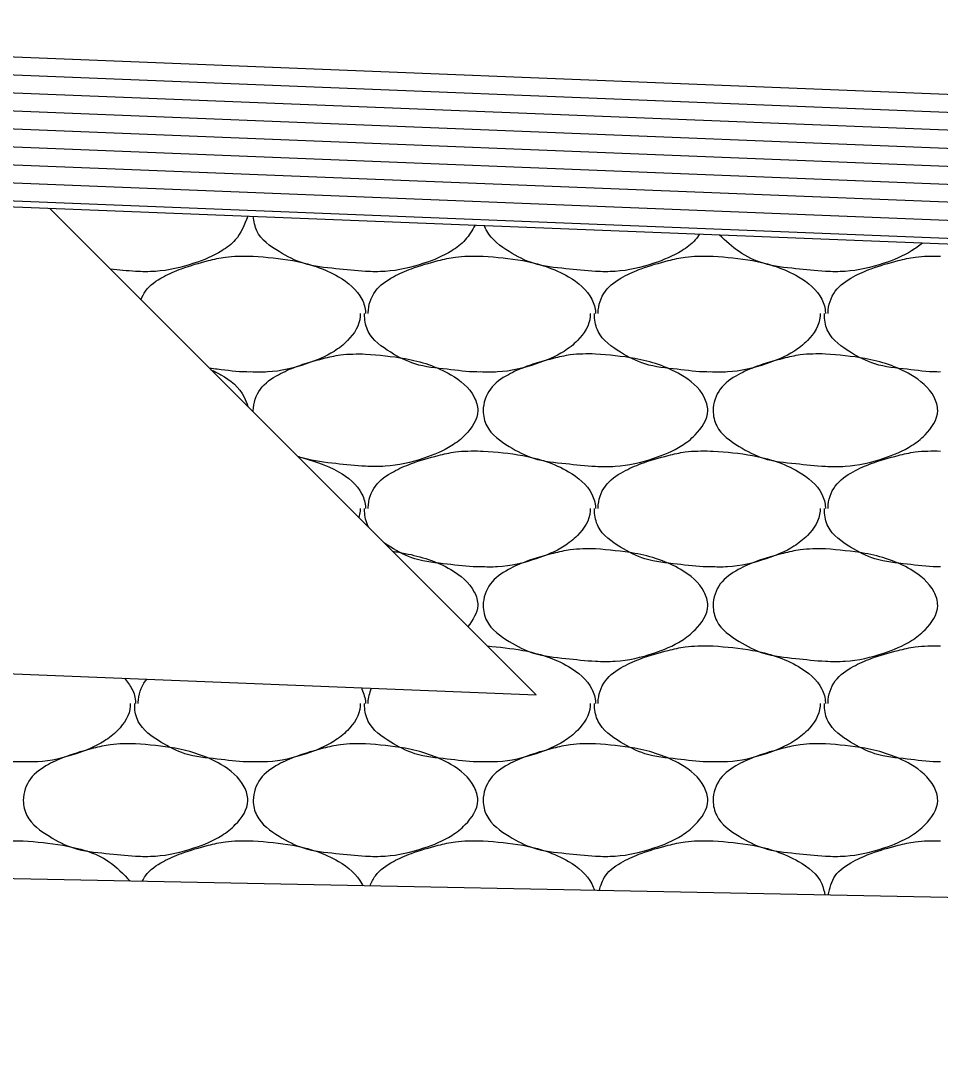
# Model space of a CAD drawing. Extents: x 1364961 to 1365294, y 367927 to 368034.
# Drawn here: x 1365058.266 to 1365060.314, y 367997.029 to 367999.324 of the extents above; entities that cross this region are included whole.
import ezdxf

# ---------------------------------------------------------------- set-up
doc = ezdxf.new("R2010")
doc.units = 0
doc.layers.add('Default', color=7, linetype='Continuous')

msp = doc.modelspace()

# ---------------------------------------------------------------- linework, layer by layer
at = {"layer": 'Default'}
for p, q in [((1365056.2271, 367999.3242), (1365065.9662, 367998.9357)), ((1365056.2263, 367999.2842), (1365066.0082, 367998.8937)), ((1365056.2255, 367999.2442), (1365066.0492, 367998.8527)), ((1365056.2247, 367999.2041), (1365066.0912, 367998.8107)), ((1365056.2239, 367999.1641), (1365066.1332, 367998.7687)), ((1365055.9802, 367999.1337), (1365066.1752, 367998.7267)), ((1365055.9782, 367999.0937), (1365066.2162, 367998.6857)), ((1365055.9772, 367999.0537), (1365066.2582, 367998.6437)), ((1365055.9752, 367999.0137), (1365066.3002, 367998.6017)), ((1365055.9752, 367999.0007), (1365066.3142, 367998.5877)), ((1365058.3302, 367998.9067), (1365059.4142, 367997.8227)), ((1365058.7782, 367998.7997), (1365058.7842, 367998.7997)), ((1365059.2902, 367998.7997), (1365059.2962, 367998.7997)), ((1365059.8022, 367998.7997), (1365059.8082, 367998.7997)), ((1365059.2902, 367998.3657), (1365059.2962, 367998.3657)), ((1365059.8022, 367998.3657), (1365059.8082, 367998.3657)), ((1365055.9672, 367997.9617), (1365059.4142, 367997.8227)), ((1365059.8022, 367997.9317), (1365059.8082, 367997.9317)), ((1365058.2662, 367997.4977), (1365058.2722, 367997.4977)), ((1365058.7782, 367997.4977), (1365058.7842, 367997.4977)), ((1365059.2902, 367997.4977), (1365059.2962, 367997.4977)), ((1365059.8022, 367997.4977), (1365059.8082, 367997.4977)), ((1365077.4832, 367997.0287), (1365056.9752, 367997.4387))]:
    msp.add_line(p, q, dxfattribs=at)
for points in [[(1365058.7722, 367998.8887), (1365058.7442, 367998.8357), (1365058.7142, 367998.8117), (1365058.6522, 367998.7837), (1365058.5662, 367998.7657), (1365058.5222, 367998.7657), (1365058.4662, 367998.7707)], [(1365059.2782, 367998.8687), (1365059.2562, 367998.8357), (1365059.2262, 367998.8117), (1365059.1642, 367998.7837), (1365059.0782, 367998.7657), (1365059.0342, 367998.7657), (1365058.9682, 367998.7717), (1365058.8962, 367998.7837), (1365058.8422, 367998.8097), (1365058.7922, 367998.8557), (1365058.7842, 367998.8887)], [(1365059.7782, 367998.8487), (1365059.7682, 367998.8357), (1365059.7382, 367998.8117), (1365059.6762, 367998.7837), (1365059.5902, 367998.7657), (1365059.5462, 367998.7657), (1365059.4802, 367998.7717), (1365059.4082, 367998.7837), (1365059.3542, 367998.8097), (1365059.3042, 367998.8557), (1365059.2982, 367998.8677)], [(1365060.2742, 367998.8287), (1365060.2502, 367998.8117), (1365060.1882, 367998.7837), (1365060.1022, 367998.7657), (1365060.0582, 367998.7657), (1365059.9922, 367998.7717), (1365059.9202, 367998.7837), (1365059.8662, 367998.8097), (1365059.8222, 367998.8467)], [(1365058.5342, 367998.7027), (1365058.5442, 367998.7217), (1365058.5842, 367998.7537), (1365058.6242, 367998.7717), (1365058.6842, 367998.7897), (1365058.7222, 367998.7977), (1365058.7782, 367998.7997)], [(1365058.7842, 367998.7997), (1365058.8722, 367998.7897), (1365058.9742, 367998.7537), (1365059.0262, 367998.7037), (1365059.0342, 367998.6737), (1365059.0342, 367998.6717)], [(1365059.0402, 367998.6717), (1365059.0402, 367998.6737), (1365059.0562, 367998.7217), (1365059.0962, 367998.7537), (1365059.1362, 367998.7717), (1365059.1962, 367998.7897), (1365059.2342, 367998.7977), (1365059.2902, 367998.7997)], [(1365059.2962, 367998.7997), (1365059.3842, 367998.7897), (1365059.4862, 367998.7537), (1365059.5382, 367998.7037), (1365059.5462, 367998.6737), (1365059.5462, 367998.6717)], [(1365059.5522, 367998.6717), (1365059.5522, 367998.6737), (1365059.5682, 367998.7217), (1365059.6082, 367998.7537), (1365059.6482, 367998.7717), (1365059.7082, 367998.7897), (1365059.7462, 367998.7977), (1365059.8022, 367998.7997)], [(1365059.8082, 367998.7997), (1365059.8962, 367998.7897), (1365059.9982, 367998.7537), (1365060.0502, 367998.7037), (1365060.0582, 367998.6737), (1365060.0582, 367998.6717)], [(1365060.0642, 367998.6717), (1365060.0642, 367998.6737), (1365060.0802, 367998.7217), (1365060.1202, 367998.7537), (1365060.1602, 367998.7717), (1365060.2202, 367998.7897), (1365060.2582, 367998.7977), (1365060.3142, 367998.7997)], [(1365059.0222, 367998.6717), (1365059.0222, 367998.6657), (1365058.9942, 367998.6117), (1365058.9642, 367998.5877), (1365058.9022, 367998.5597), (1365058.8162, 367998.5417), (1365058.7782, 367998.5417)], [(1365059.2902, 367998.5417), (1365059.2822, 367998.5417), (1365059.2162, 367998.5477), (1365059.1442, 367998.5597), (1365059.0902, 367998.5857), (1365059.0402, 367998.6317), (1365059.0322, 367998.6657), (1365059.0322, 367998.6717)], [(1365059.5342, 367998.6717), (1365059.5342, 367998.6657), (1365059.5062, 367998.6117), (1365059.4762, 367998.5877), (1365059.4142, 367998.5597), (1365059.3282, 367998.5417), (1365059.2902, 367998.5417)], [(1365059.8022, 367998.5417), (1365059.7942, 367998.5417), (1365059.7282, 367998.5477), (1365059.6562, 367998.5597), (1365059.6022, 367998.5857), (1365059.5522, 367998.6317), (1365059.5442, 367998.6657), (1365059.5442, 367998.6717)], [(1365060.0462, 367998.6717), (1365060.0462, 367998.6657), (1365060.0182, 367998.6117), (1365059.9882, 367998.5877), (1365059.9262, 367998.5597), (1365059.8402, 367998.5417), (1365059.8022, 367998.5417)], [(1365060.3142, 367998.5417), (1365060.3062, 367998.5417), (1365060.2402, 367998.5477), (1365060.1682, 367998.5597), (1365060.1142, 367998.5857), (1365060.0642, 367998.6317), (1365060.0562, 367998.6657), (1365060.0562, 367998.6717)], [(1365058.7842, 367998.4527), (1365058.7842, 367998.4557), (1365058.8002, 367998.5037), (1365058.8402, 367998.5357), (1365058.8802, 367998.5537), (1365058.9402, 367998.5717), (1365058.9782, 367998.5797), (1365059.0342, 367998.5817)], [(1365059.0342, 367998.5817), (1365059.1222, 367998.5717), (1365059.2242, 367998.5357), (1365059.2762, 367998.4857), (1365059.2842, 367998.4557), (1365059.2562, 367998.4017), (1365059.2262, 367998.3777), (1365059.1642, 367998.3497), (1365059.0782, 367998.3317), (1365059.0342, 367998.3317), (1365058.9682, 367998.3377), (1365058.8962, 367998.3497), (1365058.8832, 367998.3537)], [(1365059.5462, 367998.5817), (1365059.6342, 367998.5717), (1365059.7362, 367998.5357), (1365059.7882, 367998.4857), (1365059.7962, 367998.4557), (1365059.7682, 367998.4017), (1365059.7382, 367998.3777), (1365059.6762, 367998.3497), (1365059.5902, 367998.3317), (1365059.5462, 367998.3317), (1365059.4802, 367998.3377), (1365059.4082, 367998.3497), (1365059.3542, 367998.3757), (1365059.3042, 367998.4217), (1365059.2962, 367998.4557), (1365059.3122, 367998.5037), (1365059.3522, 367998.5357), (1365059.3922, 367998.5537), (1365059.4522, 367998.5717), (1365059.4902, 367998.5797), (1365059.5462, 367998.5817)], [(1365060.0582, 367998.5817), (1365060.1462, 367998.5717), (1365060.2482, 367998.5357), (1365060.3002, 367998.4857), (1365060.3082, 367998.4557), (1365060.2802, 367998.4017), (1365060.2502, 367998.3777), (1365060.1882, 367998.3497), (1365060.1022, 367998.3317), (1365060.0582, 367998.3317), (1365059.9922, 367998.3377), (1365059.9202, 367998.3497), (1365059.8662, 367998.3757), (1365059.8162, 367998.4217), (1365059.8082, 367998.4557), (1365059.8242, 367998.5037), (1365059.8642, 367998.5357), (1365059.9042, 367998.5537), (1365059.9642, 367998.5717), (1365060.0022, 367998.5797), (1365060.0582, 367998.5817)], [(1365058.7782, 367998.5417), (1365058.7702, 367998.5417), (1365058.7042, 367998.5477), (1365058.6872, 367998.5497)], [(1365058.6902, 367998.5467), (1365058.7122, 367998.5357), (1365058.7642, 367998.4857), (1365058.7722, 367998.4647)], [(1365059.0402, 367998.2377), (1365059.0402, 367998.2397), (1365059.0562, 367998.2877), (1365059.0962, 367998.3197), (1365059.1362, 367998.3377), (1365059.1962, 367998.3557), (1365059.2342, 367998.3637), (1365059.2902, 367998.3657)], [(1365059.2962, 367998.3657), (1365059.3842, 367998.3557), (1365059.4862, 367998.3197), (1365059.5382, 367998.2697), (1365059.5462, 367998.2397), (1365059.5462, 367998.2377)], [(1365059.5522, 367998.2377), (1365059.5522, 367998.2397), (1365059.5682, 367998.2877), (1365059.6082, 367998.3197), (1365059.6482, 367998.3377), (1365059.7082, 367998.3557), (1365059.7462, 367998.3637), (1365059.8022, 367998.3657)], [(1365059.8082, 367998.3657), (1365059.8962, 367998.3557), (1365059.9982, 367998.3197), (1365060.0502, 367998.2697), (1365060.0582, 367998.2397), (1365060.0582, 367998.2377)], [(1365060.0642, 367998.2377), (1365060.0642, 367998.2397), (1365060.0802, 367998.2877), (1365060.1202, 367998.3197), (1365060.1602, 367998.3377), (1365060.2202, 367998.3557), (1365060.2582, 367998.3637), (1365060.3142, 367998.3657)], [(1365058.8832, 367998.3537), (1365058.9742, 367998.3197), (1365059.0262, 367998.2697), (1365059.0342, 367998.2397), (1365059.0342, 367998.2377)], [(1365059.0222, 367998.2377), (1365059.0222, 367998.2317), (1365059.0192, 367998.2177)], [(1365059.0412, 367998.1957), (1365059.0402, 367998.1977), (1365059.0322, 367998.2317), (1365059.0322, 367998.2377)], [(1365059.5342, 367998.2377), (1365059.5342, 367998.2317), (1365059.5062, 367998.1777), (1365059.4762, 367998.1537), (1365059.4142, 367998.1257), (1365059.3282, 367998.1077), (1365059.2902, 367998.1077)], [(1365059.8022, 367998.1077), (1365059.7942, 367998.1077), (1365059.7282, 367998.1137), (1365059.6562, 367998.1257), (1365059.6022, 367998.1517), (1365059.5522, 367998.1977), (1365059.5442, 367998.2317), (1365059.5442, 367998.2377)], [(1365060.0462, 367998.2377), (1365060.0462, 367998.2317), (1365060.0182, 367998.1777), (1365059.9882, 367998.1537), (1365059.9262, 367998.1257), (1365059.8402, 367998.1077), (1365059.8022, 367998.1077)], [(1365060.3142, 367998.1077), (1365060.3062, 367998.1077), (1365060.2402, 367998.1137), (1365060.1682, 367998.1257), (1365060.1142, 367998.1517), (1365060.0642, 367998.1977), (1365060.0562, 367998.2317), (1365060.0562, 367998.2377)], [(1365059.2902, 367998.1077), (1365059.2822, 367998.1077), (1365059.2162, 367998.1137), (1365059.1442, 367998.1257), (1365059.0902, 367998.1517), (1365059.0762, 367998.1607)], [(1365059.0942, 367998.1427), (1365059.1222, 367998.1377), (1365059.2242, 367998.1017), (1365059.2762, 367998.0517), (1365059.2842, 367998.0217), (1365059.2622, 367997.9747)], [(1365059.5462, 367998.1477), (1365059.6342, 367998.1377), (1365059.7362, 367998.1017), (1365059.7882, 367998.0517), (1365059.7962, 367998.0217), (1365059.7682, 367997.9677), (1365059.7382, 367997.9437), (1365059.6762, 367997.9157), (1365059.5902, 367997.8977), (1365059.5462, 367997.8977), (1365059.4802, 367997.9037), (1365059.4082, 367997.9157), (1365059.3542, 367997.9417), (1365059.3042, 367997.9877), (1365059.2962, 367998.0217), (1365059.3122, 367998.0697), (1365059.3522, 367998.1017), (1365059.3922, 367998.1197), (1365059.4522, 367998.1377), (1365059.4902, 367998.1457), (1365059.5462, 367998.1477)], [(1365060.0582, 367998.1477), (1365060.1462, 367998.1377), (1365060.2482, 367998.1017), (1365060.3002, 367998.0517), (1365060.3082, 367998.0217), (1365060.2802, 367997.9677), (1365060.2502, 367997.9437), (1365060.1882, 367997.9157), (1365060.1022, 367997.8977), (1365060.0582, 367997.8977), (1365059.9922, 367997.9037), (1365059.9202, 367997.9157), (1365059.8662, 367997.9417), (1365059.8162, 367997.9877), (1365059.8082, 367998.0217), (1365059.8242, 367998.0697), (1365059.8642, 367998.1017), (1365059.9042, 367998.1197), (1365059.9642, 367998.1377), (1365060.0022, 367998.1457), (1365060.0582, 367998.1477)], [(1365059.3052, 367997.9317), (1365059.3842, 367997.9217), (1365059.4862, 367997.8857), (1365059.5382, 367997.8357), (1365059.5462, 367997.8057), (1365059.5462, 367997.8037)], [(1365059.5522, 367997.8037), (1365059.5522, 367997.8057), (1365059.5682, 367997.8537), (1365059.6082, 367997.8857), (1365059.6482, 367997.9037), (1365059.7082, 367997.9217), (1365059.7462, 367997.9297), (1365059.8022, 367997.9317)], [(1365059.8082, 367997.9317), (1365059.8962, 367997.9217), (1365059.9982, 367997.8857), (1365060.0502, 367997.8357), (1365060.0582, 367997.8057), (1365060.0582, 367997.8037)], [(1365060.0642, 367997.8037), (1365060.0642, 367997.8057), (1365060.0802, 367997.8537), (1365060.1202, 367997.8857), (1365060.1602, 367997.9037), (1365060.2202, 367997.9217), (1365060.2582, 367997.9297), (1365060.3142, 367997.9317)], [(1365058.4972, 367997.8597), (1365058.5142, 367997.8357), (1365058.5222, 367997.8057), (1365058.5222, 367997.8037)], [(1365058.5282, 367997.8037), (1365058.5282, 367997.8057), (1365058.5442, 367997.8537), (1365058.5472, 367997.8577)], [(1365059.0252, 367997.8387), (1365059.0262, 367997.8357), (1365059.0342, 367997.8057), (1365059.0342, 367997.8037)], [(1365059.0402, 367997.8037), (1365059.0402, 367997.8057), (1365059.0472, 367997.8377)], [(1365058.2662, 367997.6737), (1365058.2582, 367997.6737), (1365058.1922, 367997.6797), (1365058.1202, 367997.6917), (1365058.0662, 367997.7177), (1365058.0162, 367997.7637), (1365058.0082, 367997.7977), (1365058.0082, 367997.8037)], [(1365058.5102, 367997.8037), (1365058.5102, 367997.7977), (1365058.4822, 367997.7437), (1365058.4522, 367997.7197), (1365058.3902, 367997.6917), (1365058.3042, 367997.6737), (1365058.2662, 367997.6737)], [(1365058.7782, 367997.6737), (1365058.7702, 367997.6737), (1365058.7042, 367997.6797), (1365058.6322, 367997.6917), (1365058.5782, 367997.7177), (1365058.5282, 367997.7637), (1365058.5202, 367997.7977), (1365058.5202, 367997.8037)], [(1365059.0222, 367997.8037), (1365059.0222, 367997.7977), (1365058.9942, 367997.7437), (1365058.9642, 367997.7197), (1365058.9022, 367997.6917), (1365058.8162, 367997.6737), (1365058.7782, 367997.6737)], [(1365059.2902, 367997.6737), (1365059.2822, 367997.6737), (1365059.2162, 367997.6797), (1365059.1442, 367997.6917), (1365059.0902, 367997.7177), (1365059.0402, 367997.7637), (1365059.0322, 367997.7977), (1365059.0322, 367997.8037)], [(1365059.5342, 367997.8037), (1365059.5342, 367997.7977), (1365059.5062, 367997.7437), (1365059.4762, 367997.7197), (1365059.4142, 367997.6917), (1365059.3282, 367997.6737), (1365059.2902, 367997.6737)], [(1365059.8022, 367997.6737), (1365059.7942, 367997.6737), (1365059.7282, 367997.6797), (1365059.6562, 367997.6917), (1365059.6022, 367997.7177), (1365059.5522, 367997.7637), (1365059.5442, 367997.7977), (1365059.5442, 367997.8037)], [(1365060.0462, 367997.8037), (1365060.0462, 367997.7977), (1365060.0182, 367997.7437), (1365059.9882, 367997.7197), (1365059.9262, 367997.6917), (1365059.8402, 367997.6737), (1365059.8022, 367997.6737)], [(1365060.3142, 367997.6737), (1365060.3062, 367997.6737), (1365060.2402, 367997.6797), (1365060.1682, 367997.6917), (1365060.1142, 367997.7177), (1365060.0642, 367997.7637), (1365060.0562, 367997.7977), (1365060.0562, 367997.8037)], [(1365058.5222, 367997.7137), (1365058.6102, 367997.7037), (1365058.7122, 367997.6677), (1365058.7642, 367997.6177), (1365058.7722, 367997.5877), (1365058.7442, 367997.5337), (1365058.7142, 367997.5097), (1365058.6522, 367997.4817), (1365058.5662, 367997.4637), (1365058.5222, 367997.4637), (1365058.4562, 367997.4697), (1365058.3842, 367997.4817), (1365058.3302, 367997.5077), (1365058.2802, 367997.5537), (1365058.2722, 367997.5877), (1365058.2882, 367997.6357), (1365058.3282, 367997.6677), (1365058.3682, 367997.6857), (1365058.4282, 367997.7037), (1365058.4662, 367997.7117), (1365058.5222, 367997.7137)], [(1365059.0342, 367997.7137), (1365059.1222, 367997.7037), (1365059.2242, 367997.6677), (1365059.2762, 367997.6177), (1365059.2842, 367997.5877), (1365059.2562, 367997.5337), (1365059.2262, 367997.5097), (1365059.1642, 367997.4817), (1365059.0782, 367997.4637), (1365059.0342, 367997.4637), (1365058.9682, 367997.4697), (1365058.8962, 367997.4817), (1365058.8422, 367997.5077), (1365058.7922, 367997.5537), (1365058.7842, 367997.5877), (1365058.8002, 367997.6357), (1365058.8402, 367997.6677), (1365058.8802, 367997.6857), (1365058.9402, 367997.7037), (1365058.9782, 367997.7117), (1365059.0342, 367997.7137)], [(1365059.5462, 367997.7137), (1365059.6342, 367997.7037), (1365059.7362, 367997.6677), (1365059.7882, 367997.6177), (1365059.7962, 367997.5877), (1365059.7682, 367997.5337), (1365059.7382, 367997.5097), (1365059.6762, 367997.4817), (1365059.5902, 367997.4637), (1365059.5462, 367997.4637), (1365059.4802, 367997.4697), (1365059.4082, 367997.4817), (1365059.3542, 367997.5077), (1365059.3042, 367997.5537), (1365059.2962, 367997.5877), (1365059.3122, 367997.6357), (1365059.3522, 367997.6677), (1365059.3922, 367997.6857), (1365059.4522, 367997.7037), (1365059.4902, 367997.7117), (1365059.5462, 367997.7137)], [(1365060.0582, 367997.7137), (1365060.1462, 367997.7037), (1365060.2482, 367997.6677), (1365060.3002, 367997.6177), (1365060.3082, 367997.5877), (1365060.2802, 367997.5337), (1365060.2502, 367997.5097), (1365060.1882, 367997.4817), (1365060.1022, 367997.4637), (1365060.0582, 367997.4637), (1365059.9922, 367997.4697), (1365059.9202, 367997.4817), (1365059.8662, 367997.5077), (1365059.8162, 367997.5537), (1365059.8082, 367997.5877), (1365059.8242, 367997.6357), (1365059.8642, 367997.6677), (1365059.9042, 367997.6857), (1365059.9642, 367997.7037), (1365060.0022, 367997.7117), (1365060.0582, 367997.7137)], [(1365058.0312, 367997.4177), (1365058.0322, 367997.4197), (1365058.0722, 367997.4517), (1365058.1122, 367997.4697), (1365058.1722, 367997.4877), (1365058.2102, 367997.4957), (1365058.2662, 367997.4977)], [(1365058.2722, 367997.4977), (1365058.3602, 367997.4877), (1365058.4622, 367997.4517), (1365058.5102, 367997.4077)], [(1365058.5372, 367997.4077), (1365058.5442, 367997.4197), (1365058.5842, 367997.4517), (1365058.6242, 367997.4697), (1365058.6842, 367997.4877), (1365058.7222, 367997.4957), (1365058.7782, 367997.4977)], [(1365058.7842, 367997.4977), (1365058.8722, 367997.4877), (1365058.9742, 367997.4517), (1365059.0262, 367997.4017), (1365059.0282, 367997.3977)], [(1365059.0442, 367997.3977), (1365059.0562, 367997.4197), (1365059.0962, 367997.4517), (1365059.1362, 367997.4697), (1365059.1962, 367997.4877), (1365059.2342, 367997.4957), (1365059.2902, 367997.4977)], [(1365059.2962, 367997.4977), (1365059.3842, 367997.4877), (1365059.4862, 367997.4517), (1365059.5382, 367997.4017), (1365059.5442, 367997.3877)], [(1365059.5542, 367997.3867), (1365059.5682, 367997.4197), (1365059.6082, 367997.4517), (1365059.6482, 367997.4697), (1365059.7082, 367997.4877), (1365059.7462, 367997.4957), (1365059.8022, 367997.4977)], [(1365059.8082, 367997.4977), (1365059.8962, 367997.4877), (1365059.9982, 367997.4517), (1365060.0502, 367997.4017), (1365060.0572, 367997.3767)], [(1365060.0642, 367997.3767), (1365060.0802, 367997.4197), (1365060.1202, 367997.4517), (1365060.1602, 367997.4697), (1365060.2202, 367997.4877), (1365060.2582, 367997.4957), (1365060.3142, 367997.4977)]]:
    msp.add_spline(points, degree=3, dxfattribs=at)

doc.saveas('drawing.dxf')
